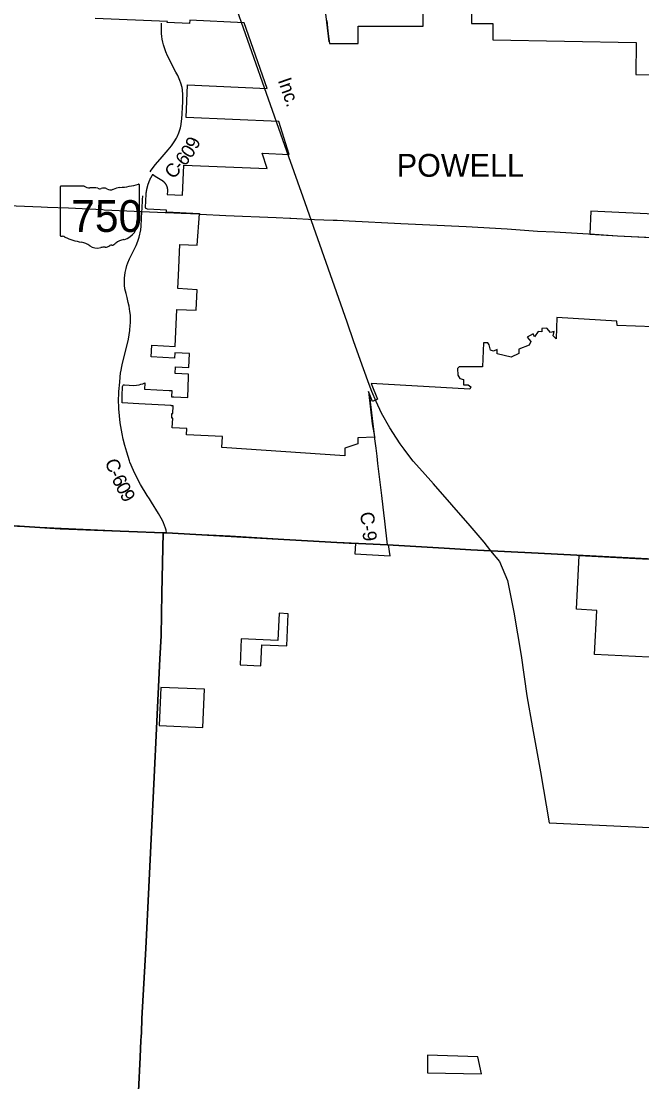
# Model space of a CAD drawing. Extents: x 1674899 to 2057726, y 653888 to 988278.
# Drawn here: x 1800519 to 1814121, y 767682 to 790905 of the extents above; entities that cross this region are included whole.
import ezdxf

# ---------------------------------------------------------------- set-up
doc = ezdxf.new("R2010")
doc.units = 0
for name, color, linetype in [('GM_X_Adjacent_County', 7, 'Continuous'), ('GM_X_Corporation', 7, 'Continuous'), ('GM_X_Corporation_Text', 7, 'Continuous'), ('GM_X_County', 7, 'Continuous'), ('GM_X_County_Road', 7, 'Continuous'), ('GM_X_County_Road_Text', 7, 'Continuous'), ('GM_X_Rail_Line', 7, 'Continuous'), ('GM_X_Rail_Line_Text', 7, 'Continuous'), ('GM_X_State_Location', 7, 'Continuous'), ('GM_X_State_Route', 7, 'Continuous'), ('GM_X_State_Shield', 7, 'Continuous'), ('GM_X_Township', 7, 'Continuous')]:
    doc.layers.add(name, color=color, linetype=linetype)

msp = doc.modelspace()

# ---------------------------------------------------------------- linework, layer by layer
at = {"layer": 'GM_X_Adjacent_County'}
msp.add_lwpolyline([(1799802, 779890), (1801375, 779790), (1803634, 779704), (1803704, 779701), (1807438, 779491), (1808550, 779443), (1809792, 779366), (1810377, 779331), (1811853, 779256), (1817214, 778979)], dxfattribs=at)
at = {"layer": 'GM_X_Corporation'}
for points in [[(1807215, 790917), (1807231, 790763), (1807256, 790572), (1807273, 790417), (1807905, 790417), (1807905, 790798), (1809332, 790798), (1809332, 792187)], [(1810391, 791542), (1810391, 790858), (1810855, 790858), (1810855, 790494), (1814000, 790437), (1813987, 789737), (1815036, 789718)], [(1814383, 784214), (1813584, 784242), (1813574, 784337), (1812256, 784419), (1812247, 783951), (1812181, 784013), (1812199, 784114), (1812120, 784091), (1812040, 784183), (1811933, 784175), (1811928, 784105), (1811851, 784108), (1811768, 783996), (1811741, 784063), (1811608, 783989), (1811689, 783895), (1811653, 783814), (1811428, 783724), (1811428, 783627), (1811259, 783546), (1810952, 783622), (1810951, 783717), (1810873, 783683), (1810802, 783700), (1810777, 783821), (1810744, 783865), (1810651, 783866), (1810628, 783334), (1810117, 783337), (1810085, 783303), (1810089, 783153), (1810132, 783082), (1810210, 783063), (1810211, 782942), (1810317, 782943), (1810375, 782902), (1810352, 782851), (1808190, 782970), (1808330, 782630), (1808222, 782579), (1808132, 782796), (1808214, 782091), (1808266, 781809), (1808269, 781795), (1807897, 781781), (1807895, 781653), (1807614, 781559), (1807613, 781390), (1804914, 781573), (1804929, 781808), (1804142, 781846), (1804149, 781985), (1803831, 782002), (1803841, 782215), (1803818, 782216), (1803823, 782315), (1803845, 782314), (1803853, 782481), (1803803, 782484), (1803804, 782493), (1803097, 782529), (1802735, 782547), (1802733, 782666), (1802734, 782749), (1802739, 782860), (1802742, 782909), (1802746, 782924), (1802755, 782935), (1802764, 782942), (1802772, 782945), (1802785, 782946), (1802889, 782936), (1802976, 782930), (1803047, 782933), (1803102, 782943), (1803143, 782954), (1803183, 782967), (1803226, 782987), (1803226, 782982), (1803220, 782847), (1803760, 782822), (1803819, 782819), (1803813, 782683), (1803866, 782680), (1804171, 782665), (1804185, 783116), (1804186, 783177), (1803891, 783193), (1803898, 783339), (1804196, 783325), (1804210, 783628), (1803886, 783643), (1803881, 783530), (1803368, 783557), (1803383, 783811), (1803892, 783784), (1803931, 784596), (1804355, 784575), (1804374, 785026), (1803951, 785049), (1803964, 785338), (1803997, 786018), (1804377, 786000), (1804427, 786684), (1803703, 786721), (1803705, 786771), (1803290, 786791), (1803273, 786793), (1803254, 786804), (1803243, 786825), (1803257, 787121), (1803257, 787122), (1803257, 787124), (1803258, 787127), (1803258, 787129), (1803258, 787132), (1803259, 787134), (1803259, 787136), (1803259, 787139), (1803259, 787141), (1803260, 787144), (1803260, 787146), (1803260, 787148), (1803261, 787151), (1803261, 787152), (1803261, 787154), (1803262, 787156), (1803262, 787159), (1803262, 787161), (1803263, 787163), (1803263, 787165), (1803263, 787167), (1803264, 787170), (1803264, 787172), (1803264, 787174), (1803265, 787177), (1803265, 787178), (1803265, 787179), (1803265, 787181), (1803266, 787183), (1803266, 787184), (1803266, 787187), (1803267, 787189), (1803267, 787191), (1803268, 787194), (1803268, 787196), (1803269, 787198), (1803269, 787201), (1803269, 787203), (1803270, 787205), (1803270, 787208), (1803271, 787210), (1803271, 787212), (1803272, 787214), (1803272, 787217), (1803273, 787219), (1803273, 787221), (1803274, 787223), (1803274, 787226), (1803275, 787228), (1803275, 787231), (1803276, 787233), (1803276, 787235), (1803277, 787238), (1803277, 787240), (1803278, 787242), (1803278, 787244), (1803279, 787247), (1803279, 787249), (1803280, 787251), (1803280, 787254), (1803281, 787255), (1803281, 787256), (1803281, 787258), (1803282, 787260), (1803283, 787263), (1803283, 787265), (1803284, 787267), (1803284, 787269), (1803285, 787272), (1803285, 787274), (1803286, 787276), (1803287, 787278), (1803287, 787281), (1803288, 787283), (1803288, 787285), (1803289, 787287), (1803290, 787290), (1803290, 787292), (1803291, 787294), (1803292, 787296), (1803292, 787299), (1803293, 787301), (1803293, 787303), (1803294, 787305), (1803295, 787308), (1803296, 787310), (1803296, 787313), (1803297, 787315), (1803298, 787317), (1803298, 787320), (1803299, 787322), (1803300, 787324), (1803300, 787326), (1803301, 787328), (1803302, 787330), (1803302, 787333), (1803303, 787335), (1803304, 787337), (1803305, 787339), (1803305, 787342), (1803306, 787344), (1803307, 787346), (1803308, 787348), (1803308, 787351), (1803309, 787353), (1803310, 787355), (1803311, 787357), (1803311, 787359), (1803312, 787361), (1803313, 787363), (1803314, 787366), (1803314, 787368), (1803315, 787370), (1803316, 787372), (1803317, 787374), (1803318, 787376), (1803318, 787379), (1803319, 787381), (1803320, 787383), (1803321, 787385), (1803322, 787387), (1803322, 787390), (1803323, 787392), (1803324, 787394), (1803325, 787396), (1803326, 787398), (1803327, 787400), (1803327, 787403), (1803328, 787405), (1803329, 787407), (1803330, 787409), (1803331, 787410), (1803331, 787411), (1803332, 787413), (1803333, 787415), (1803334, 787418), (1803334, 787420), (1803335, 787422), (1803336, 787424), (1803337, 787425), (1803338, 787427), (1803338, 787429), (1803339, 787431), (1803340, 787433), (1803341, 787435), (1803342, 787437), (1803343, 787439), (1803344, 787441), (1803345, 787444), (1803346, 787446), (1803347, 787448), (1803348, 787450), (1803349, 787452), (1803350, 787454), (1803351, 787457), (1803352, 787459), (1803353, 787461), (1803353, 787463), (1803354, 787465), (1803355, 787467), (1803356, 787469), (1803357, 787471), (1803358, 787473), (1803359, 787474), (1803388, 787526), (1803405, 787557), (1803405, 787552), (1803406, 787545), (1803411, 787539), (1803495, 787487), (1803598, 787425), (1803600, 787424), (1803602, 787423), (1803604, 787422), (1803605, 787421), (1803607, 787420), (1803609, 787418), (1803610, 787417), (1803612, 787416), (1803614, 787415), (1803616, 787413), (1803617, 787412), (1803619, 787411), (1803621, 787409), (1803622, 787408), (1803624, 787407), (1803626, 787405), (1803627, 787404), (1803629, 787402), (1803631, 787401), (1803632, 787400), (1803634, 787398), (1803635, 787397), (1803637, 787396), (1803638, 787394), (1803639, 787393), (1803640, 787392), (1803641, 787393), (1803643, 787391), (1803645, 787389), (1803646, 787388), (1803648, 787386), (1803649, 787385), (1803651, 787383), (1803652, 787382), (1803653, 787380), (1803655, 787378), (1803656, 787377), (1803658, 787375), (1803659, 787373), (1803661, 787372), (1803662, 787370), (1803663, 787368), (1803665, 787367), (1803666, 787365), (1803667, 787363), (1803669, 787362), (1803670, 787360), (1803671, 787358), (1803672, 787357), (1803673, 787355), (1803674, 787353), (1803676, 787351), (1803677, 787349), (1803679, 787347), (1803680, 787345), (1803681, 787343), (1803682, 787341), (1803684, 787340), (1803685, 787338), (1803686, 787336), (1803687, 787334), (1803688, 787332), (1803689, 787330), (1803691, 787328), (1803692, 787325), (1803693, 787323), (1803694, 787321), (1803694, 787320), (1803695, 787319), (1803696, 787317), (1803697, 787315), (1803698, 787313), (1803699, 787311), (1803700, 787308), (1803701, 787306), (1803702, 787304), (1803703, 787302), (1803704, 787299), (1803705, 787297), (1803706, 787295), (1803707, 787293), (1803708, 787291), (1803708, 787289), (1803709, 787286), (1803710, 787284), (1803711, 787282), (1803711, 787280), (1803712, 787278), (1803713, 787276), (1803713, 787274), (1803714, 787272), (1803714, 787270), (1803715, 787268), (1803716, 787266), (1803716, 787263), (1803717, 787261), (1803717, 787259), (1803718, 787256), (1803719, 787254), (1803719, 787251), (1803720, 787249), (1803720, 787247), (1803721, 787244), (1803721, 787242), (1803721, 787240), (1803722, 787237), (1803725, 787211), (1803725, 787183), (1803721, 787113), (1804051, 787098), (1804086, 787756), (1805912, 787678), (1805802, 788014), (1806394, 787983), (1806164, 788712), (1804132, 788800), (1804164, 789513), (1805912, 789433), (1805403, 790869), (1804215, 790928), (1804211, 790853), (1803721, 790877), (1803722, 790895), (1802140, 790967)], [(1814699, 786665), (1813003, 786749), (1812982, 786246), (1813591, 786209), (1814206, 786179)], [(1799794, 779878), (1803634, 779704), (1803603, 778383), (1803585, 777445), (1803558, 776945), (1803483, 775420), (1803430, 774349), (1803319, 771942), (1803249, 770602), (1803163, 769065), (1803153, 768757), (1803149, 768674), (1803140, 768585), (1803123, 768218), (1803091, 767476)], [(1803091, 767476), (1803123, 768218), (1803140, 768585), (1803149, 768674), (1803153, 768757), (1803163, 769065), (1803249, 770602), (1803319, 771942), (1803430, 774349), (1803483, 775420), (1803558, 776945), (1803585, 777445), (1803603, 778383), (1803634, 779704), (1803704, 779701), (1805102, 779639), (1807438, 779491), (1807843, 779471), (1807831, 779242), (1808605, 779201), (1808568, 779436), (1809792, 779366), (1810377, 779331), (1810804, 779309), (1811005, 779073), (1811178, 778662), (1811316, 777964), (1811480, 777017), (1811604, 776133), (1811724, 775429), (1811904, 774466), (1812090, 773353), (1816972, 773128)], [(1816077, 776890), (1813084, 777036), (1813135, 778003), (1812688, 778029), (1812748, 779209), (1813989, 779140), (1817250, 778977)]]:
    msp.add_lwpolyline(points, dxfattribs=at)
for points in [[(1805774, 776791), (1805793, 777251), (1806343, 777229), (1806372, 777932), (1806172, 777941), (1806147, 777344), (1805342, 777383), (1805319, 776810)], [(1803545, 775480), (1804498, 775441), (1804533, 776279), (1803582, 776318)], [(1809425, 767881), (1810604, 767857), (1810529, 768232), (1809425, 768268)]]:
    msp.add_lwpolyline(points, close=True, dxfattribs=at)
at = {"layer": 'GM_X_County'}
msp.add_lwpolyline([(1817214, 778979), (1811853, 779256), (1810377, 779331), (1809792, 779366), (1808550, 779443), (1807438, 779491), (1803704, 779701), (1803634, 779704), (1801375, 779790), (1799802, 779890)], dxfattribs=at)
at = {"layer": 'GM_X_County_Road'}
for points in [[(1807231, 790763), (1807184, 791193), (1807153, 791456), (1807144, 791544), (1807129, 791648), (1807100, 791929)], [(1803935, 788371), (1803971, 788460), (1804007, 788570), (1804024, 788645), (1804036, 788720), (1804040, 788759), (1804059, 789140), (1804062, 789184), (1804063, 789228), (1804063, 789272), (1804061, 789294), (1804060, 789315), (1804054, 789381), (1804052, 789403), (1804044, 789451), (1804017, 789548), (1803996, 789607), (1803966, 789681), (1803950, 789715), (1803911, 789790), (1803728, 790148), (1803692, 790235), (1803658, 790323), (1803639, 790384), (1803623, 790446), (1803611, 790509), (1803602, 790572), (1803596, 790635), (1803594, 790699), (1803595, 790763), (1803593, 790860)], [(1807271, 790450), (1807231, 790763)], [(1803349, 787606), (1803369, 787642), (1803462, 787770), (1803606, 787932), (1803737, 788085), (1803814, 788179), (1803875, 788266), (1803920, 788346), (1803935, 788371)], [(1803165, 786738), (1803171, 786799), (1803181, 786998), (1803182, 787071), (1803183, 787078)], [(1802786, 785124), (1802786, 785125), (1802783, 785193), (1802783, 785284), (1802787, 785335), (1802796, 785401), (1802816, 785491), (1802835, 785557), (1802856, 785615), (1802894, 785703), (1802993, 785905), (1803037, 785995), (1803075, 786091), (1803104, 786178), (1803138, 786336), (1803147, 786415), (1803165, 786738)], [(1802912, 784293), (1802915, 784375), (1802914, 784467), (1802902, 784549), (1802883, 784663), (1802866, 784748), (1802840, 784852), (1802817, 784942), (1802792, 785045), (1802786, 785124)], [(1802853, 783877), (1802869, 783941), (1802898, 784135), (1802910, 784252), (1802912, 784293)], [(1802699, 783213), (1802701, 783225), (1802731, 783384), (1802783, 783593), (1802853, 783877)], [(1802662, 782797), (1802678, 783004), (1802699, 783213)], [(1802735, 781867), (1802687, 782113), (1802657, 782414), (1802653, 782637), (1802657, 782725), (1802662, 782797)], [(1808203, 782333), (1808174, 782570), (1808158, 782748)], [(1808272, 781763), (1808269, 781795), (1808233, 782081), (1808210, 782272), (1808203, 782333)], [(1802790, 781613), (1802757, 781756), (1802735, 781867)], [(1808550, 779443), (1808487, 779955), (1808466, 780137), (1808429, 780452), (1808423, 780522), (1808336, 781219), (1808318, 781382), (1808298, 781556), (1808272, 781763)], [(1802902, 781253), (1802892, 781280), (1802831, 781471), (1802790, 781613)], [(1803329, 780445), (1803283, 780520), (1803135, 780763), (1803003, 781015), (1802927, 781182), (1802902, 781253)], [(1803704, 779701), (1803695, 779763), (1803683, 779808), (1803641, 779918), (1803619, 779970), (1803558, 780076), (1803531, 780123), (1803374, 780377), (1803329, 780445)]]:
    msp.add_lwpolyline(points, dxfattribs=at)
at = {"layer": 'GM_X_Rail_Line'}
msp.add_lwpolyline([(1810809, 779309), (1810666, 779499), (1810358, 779856), (1809552, 780774), (1809315, 781042), (1809113, 781275), (1808994, 781425), (1808911, 781534), (1808825, 781652), (1808742, 781773), (1808599, 782001), (1808418, 782324), (1808298, 782578), (1808205, 782797), (1808147, 782951), (1808023, 783294), (1807813, 783886), (1807662, 784317), (1806700, 787052), (1806388, 787933), (1805811, 789569), (1805113, 791546)], dxfattribs=at)
at = {"layer": 'GM_X_State_Route'}
for points in [[(1799667, 786894), (1800960, 786843), (1801095, 786835), (1801559, 786816), (1802308, 786779), (1802336, 786777)], [(1802336, 786777), (1803165, 786738), (1803673, 786714)], [(1803673, 786714), (1803702, 786714), (1804026, 786700), (1804427, 786684), (1804441, 786683)], [(1804441, 786683), (1805006, 786649), (1806106, 786604), (1806408, 786590), (1806429, 786589), (1806951, 786560), (1807360, 786549), (1807446, 786547), (1807709, 786531), (1808840, 786478), (1810274, 786407), (1811167, 786357), (1811832, 786309), (1812210, 786294), (1812953, 786246)], [(1812953, 786246), (1812990, 786243), (1813591, 786209), (1814771, 786150), (1814772, 786150)]]:
    msp.add_lwpolyline(points, dxfattribs=at)
at = {"layer": 'GM_X_State_Shield'}
for p, q in [((1801372, 787273), (1801372, 786216)), ((1801899, 787291), (1801390, 787291)), ((1803113, 786765), (1803113, 787317)), ((1803112, 786765), (1803113, 786765))]:
    msp.add_line(p, q, dxfattribs=at)
for centre, major_axis, start_param, end_param in [((1801392, 787275), (20.2, 0), 1.712693, 3.28349), ((1802021, 787414), (196, 0), 4.042523, 4.731795), ((1802085, 786698), (702, 0), 1.404758, 1.657858), ((1802245, 787281), (56.4, 0), 3.836095, 5.185415), ((1802328, 787159), (117, 0), 0.950623, 2.079405), ((1802728, 786968), (371, 0), 1.699011, 2.107814), ((1802493, 788732), (1845, 0), 4.814394, 5.042369), ((1803093, 787320), (19.4, 0), 6.141152, 7.989035), ((1802479, 787326), (141, 0), 4.081561, 5.145723), ((1803182, 786533), (131, 0), 2.387724, 3.262537), ((1803108, 786724), (30, 0), 1.883978, 3.671073), ((1802917, 786654), (180, 0), 5.934695, 6.695948), ((1803092, 786763), (20.7, 0), 5.05454, 6.418171), ((1802596, 786463), (462, 0), 5.101752, 6.440018), ((1801393, 786214), (20.3, 0), 3.00124, 4.508301), ((1801396, 786322), (155, 0), 4.665946, 4.897461), ((1801427, 786155), (56, 0), 0.519207, 1.627899), ((1802134, 787105), (1333, 0), 4.195997, 4.488961), ((1802791, 785920), (253, 0), 1.647645, 2.488434), ((1801737, 785742), (417, 0), 0.823519, 1.323587), ((1802188, 786150), (265, 0), 4.026481, 4.996735), ((1802341, 785785), (217, 0), 1.495662, 1.94098), ((1802360, 786071), (141, 0), 4.691044, 5.507374), ((1802487, 785969), (39.7, 0), 1.147584, 2.315152), ((1802470, 786114), (149, 0), 4.937069, 5.64225)]:
    msp.add_ellipse(centre, major_axis=major_axis, ratio=0.8, start_param=start_param, end_param=end_param, dxfattribs=at)
at = {"layer": 'GM_X_Township'}
msp.add_lwpolyline([(1819169, 816826), (1818966, 812859), (1818898, 811871), (1818859, 811418), (1818800, 810798), (1818726, 809558), (1818544, 806864), (1818194, 800042), (1817856, 792932), (1817524, 785929), (1817338, 781221), (1817281, 779754), (1817250, 778977), (1817214, 778979), (1811853, 779256), (1810377, 779331), (1809792, 779366), (1808550, 779443), (1807438, 779491), (1803704, 779701), (1803634, 779704), (1801375, 779790), (1799802, 779890)], dxfattribs=at)

# ---------------------------------------------------------------- texts
at = {"layer": 'GM_X_Corporation_Text'}
msp.add_text('POWELL', height=500, rotation=0, dxfattribs=at).set_placement((1808751, 787499))
at = {"layer": 'GM_X_County_Road_Text'}
for s, rotation, p in [('0', 55.889, (1804239, 787882)), ('9', 65.446, (1804370, 788082)), ('6', 49.9863, (1804100, 787713)), ('C', 49.4048, (1803858, 787430)), ('-', 49.5087, (1804018, 787617)), ('C', 288.5883, (1802352, 781268)), ('-', 293.0117, (1802439, 781013)), ('6', 295.8416, (1802494, 780886)), ('0', 297.7692, (1802579, 780711)), ('9', 300.238, (1802671, 780536)), ('C-9', 276.8549, (1807946, 780144))]:
    msp.add_text(s, height=300, rotation=rotation, dxfattribs=at).set_placement(p)
at = {"layer": 'GM_X_Rail_Line_Text'}
msp.add_text('Inc.', height=299, rotation=289.1788, dxfattribs=at).set_placement((1806141, 789609))
at = {"layer": 'GM_X_State_Location'}
msp.add_text('750', height=1, rotation=0, dxfattribs=at).set_placement((1801870, 786602))
for s in ['s', 'r']:
    msp.add_text(s, height=1, dxfattribs=at).set_placement((1802223, 786674))
at = {"layer": 'GM_X_State_Shield'}
msp.add_text('750', height=696.1, dxfattribs=at).set_placement((1801617, 786291))

doc.saveas('drawing.dxf')
